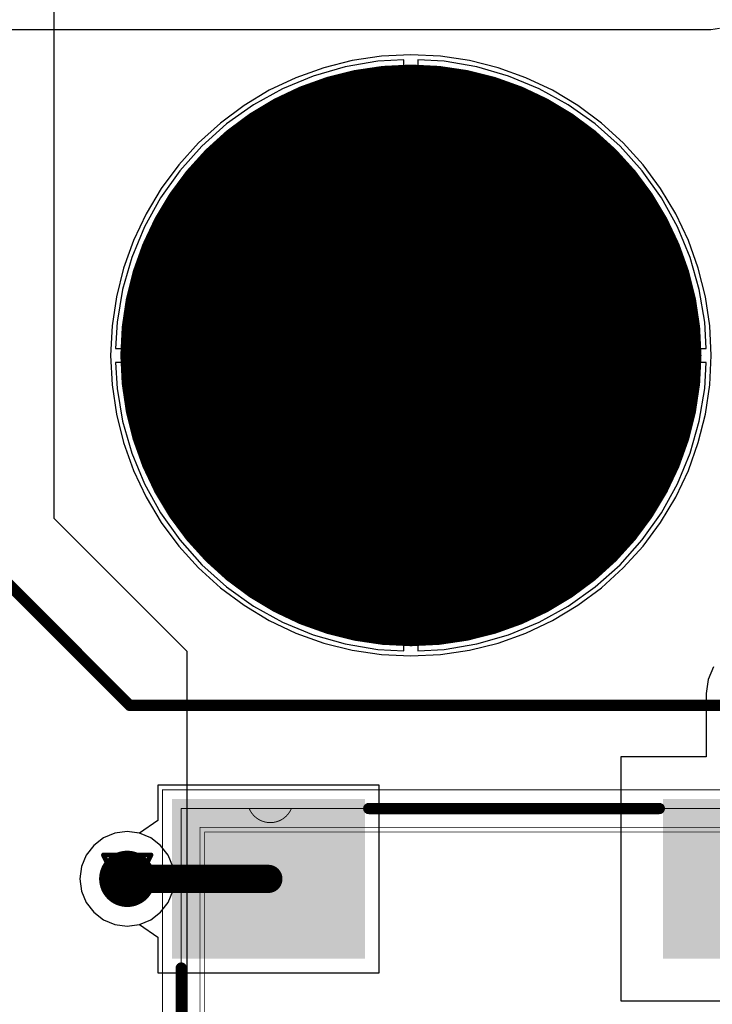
# Model space of a CAD drawing. Header units: millimetres. Extents: x 138 to 555, y 26 to 334.
# Tile 661 of 713: x 358 to 365, y 267 to 278. Entities that reach past the tile are written whole.
import ezdxf

# ---------------------------------------------------------------- set-up
doc = ezdxf.new("R2010")
doc.units = ezdxf.units.MM
for name, color, linetype in [('BottomLayer', 5, 'Continuous'), ('BottomSolder', 6, 'Continuous'), ('DrillDrawing', 1, 'Continuous'), ('Mechanical20', 56, 'Continuous'), ('Mechanical27', 56, 'Continuous'), ('MidLayer1', 16, 'Continuous'), ('MidLayer2', 76, 'Continuous'), ('MidLayer3', 90, 'Continuous'), ('MidLayer4', 156, 'Continuous'), ('MultiLayer', 9, 'Continuous'), ('PadHoleLayer', 156, 'Continuous'), ('TopLayer', 1, 'Continuous'), ('TopOverlay', 2, 'Continuous'), ('TopPaste', 8, 'Continuous'), ('TopSolder', 216, 'Continuous'), ('ViaHoleLayer', 16, 'Continuous')]:
    doc.layers.add(name, color=color, linetype=linetype)

# ---------------------------------------------------------------- blocks, each defined once
blk = doc.blocks.new('CON_SAMTEC_CLM_120_02_L_D_R__________C______503')
at = {"layer": 'BottomLayer', "const_width": 2.99999908}
blk.add_lwpolyline([(-1.50000208, -15.26999994, 1), (1.499997, -15.26999994, 1)], format="xyb", close=True, dxfattribs=at)
at = {"layer": 'BottomSolder', "const_width": 3.09999888}
blk.add_lwpolyline([(-1.55000198, -15.26999994, 1), (1.5499969, -15.26999994, 1)], format="xyb", close=True, dxfattribs=at)
at = {"layer": 'Mechanical27', "const_width": 0.00999998}
for points in [[(-10.00000286, -11.99999886), (-3.00000162, -19.0000001)], [(-3.00000162, -19.0000001), (4.999997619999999, -19.0000001)]]:
    blk.add_lwpolyline(points, dxfattribs=at)
at = {"layer": 'Mechanical27', "const_width": 0.00499872}
blk.add_lwpolyline([(-3.00250098, -19.0000001, 1), (-2.99750226, -19.0000001, 1)], format="xyb", close=True, dxfattribs=at)
blk.add_lwpolyline([(-3.00250098, -19.0000001, 1), (-2.99750226, -19.0000001, 1)], format="xyb", close=True, dxfattribs=at)
at = {"layer": 'MidLayer1', "const_width": 2.99999908}
blk.add_lwpolyline([(-1.50000208, -15.26999994, 1), (1.499997, -15.26999994, 1)], format="xyb", close=True, dxfattribs=at)
at = {"layer": 'MidLayer2', "const_width": 2.99999908}
blk.add_lwpolyline([(-1.50000208, -15.26999994, 1), (1.499997, -15.26999994, 1)], format="xyb", close=True, dxfattribs=at)
at = {"layer": 'MidLayer3', "const_width": 2.99999908}
blk.add_lwpolyline([(-1.50000208, -15.26999994, 1), (1.499997, -15.26999994, 1)], format="xyb", close=True, dxfattribs=at)
at = {"layer": 'MidLayer4', "const_width": 2.99999908}
blk.add_lwpolyline([(-1.50000208, -15.26999994, 1), (1.499997, -15.26999994, 1)], format="xyb", close=True, dxfattribs=at)
at = {"layer": 'MultiLayer', "const_width": 2.99999908}
blk.add_lwpolyline([(-1.50000208, -15.26999994, 1), (1.499997, -15.26999994, 1)], format="xyb", close=True, dxfattribs=at)
at = {"layer": 'PadHoleLayer', "const_width": 1.59999934}
blk.add_lwpolyline([(-0.80000348, -15.26999994, 1), (0.7999984, -15.26999994, 1)], format="xyb", close=True, dxfattribs=at)
at = {"layer": 'TopLayer', "const_width": 2.99999908}
blk.add_lwpolyline([(-1.50000208, -15.26999994, 1), (1.499997, -15.26999994, 1)], format="xyb", close=True, dxfattribs=at)
at = {"layer": 'TopOverlay', "const_width": 0.11999976}
for points in [[(-10.00000286, -11.99999886), (-3.00000162, -19.0000001)], [(-3.00000162, -19.0000001), (4.999997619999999, -19.0000001)]]:
    blk.add_lwpolyline(points, dxfattribs=at)
at = {"layer": 'TopOverlay', "const_width": 0.05999988}
blk.add_lwpolyline([(-3.03000156, -19.0000001, 1), (-2.97000168, -19.0000001, 1)], format="xyb", close=True, dxfattribs=at)
blk.add_lwpolyline([(-3.03000156, -19.0000001, 1), (-2.97000168, -19.0000001, 1)], format="xyb", close=True, dxfattribs=at)
at = {"layer": 'TopSolder', "const_width": 3.09999888}
blk.add_lwpolyline([(-1.55000198, -15.26999994, 1), (1.5499969, -15.26999994, 1)], format="xyb", close=True, dxfattribs=at)
blk = doc.blocks.new('OSC_PLE_SM77H_SERIES_7X5_H1P73_4P_506')
at = {"layer": 'Mechanical20', "const_width": 0.00999998}
for points in [[(-3.75000012, -2.74999958), (-3.75000012, 2.74999958)], [(-3.75000012, 2.74999958), (3.75000012, 2.74999958)], [(3.75000012, -2.74999958), (3.75000012, 2.74999958)], [(-3.75000012, -2.74999958), (3.75000012, -2.74999958)]]:
    blk.add_lwpolyline(points, dxfattribs=at)
at = {"layer": 'Mechanical20', "const_width": 0.00499872}
for points in [[(-3.75249948, 2.74999958, 1), (-3.74750076, 2.74999958, 1)], [(-3.75249948, 2.74999958, 1), (-3.74750076, 2.74999958, 1)], [(3.74750076, 2.74999958, 1), (3.75249948, 2.74999958, 1)], [(3.74750076, 2.74999958, 1), (3.75249948, 2.74999958, 1)], [(-3.75249948, -2.74999958, 1), (-3.74750076, -2.74999958, 1)], [(-3.75249948, -2.74999958, 1), (-3.74750076, -2.74999958, 1)], [(3.74750076, -2.74999958, 1), (3.75249948, -2.74999958, 1)], [(3.74750076, -2.74999958, 1), (3.75249948, -2.74999958, 1)]]:
    blk.add_lwpolyline(points, format="xyb", close=True, dxfattribs=at)
at = {"layer": 'Mechanical27', "const_width": 0.00999998}
for points in [[(-3.55000052, 2.54999998), (3.55000052, 2.54999998)], [(-3.55000052, -2.54999998), (-3.55000052, 2.54999998)], [(3.55000052, -2.54999998), (3.55000052, 2.54999998)], [(-3.35000092, -2.35000038), (-3.35000092, 2.35000038)], [(-3.35000092, 2.35000038), (3.35000092, 2.35000038)], [(3.35000092, -2.35000038), (3.35000092, 2.35000038)], [(-3.30000102, -2.30000048), (-3.30000102, 2.30000048)], [(-3.30000102, 2.30000048), (3.30000102, 2.30000048)], [(3.30000102, -2.30000048), (3.30000102, 2.30000048)], [(-3.30000102, -2.30000048), (3.30000102, -2.30000048)], [(-3.35000092, -2.35000038), (3.35000092, -2.35000038)], [(-3.55000052, -2.54999998), (3.55000052, -2.54999998)]]:
    blk.add_lwpolyline(points, dxfattribs=at)
at = {"layer": 'Mechanical27'}
for points, const_width in [([(-3.55249988, 2.54999998, 1), (-3.54750116, 2.54999998, 1)], 0.00499872), ([(-3.55249988, 2.54999998, 1), (-3.54750116, 2.54999998, 1)], 0.00499872), ([(-2.82753308, 2.55007872, 1), (-2.82253436, 2.55007872, 1)], 0.00499872), ([(-2.3774654, 2.55007872, 1), (-2.37246668, 2.55007872, 1)], 0.00499872), ([(2.37246668, 2.55007872, 1), (2.3774654, 2.55007872, 1)], 0.00499872), ([(2.82253436, 2.55007872, 1), (2.82753308, 2.55007872, 1)], 0.00499872), ([(3.54750116, 2.54999998, 1), (3.55249988, 2.54999998, 1)], 0.00499872), ([(3.54750116, 2.54999998, 1), (3.55249988, 2.54999998, 1)], 0.00499872), ([(-3.35250028, 2.35000038, 1), (-3.34750156, 2.35000038, 1)], 0.00499872), ([(-3.35250028, 2.35000038, 1), (-3.34750156, 2.35000038, 1)], 0.00499872), ([(3.34750156, 2.35000038, 1), (3.35250028, 2.35000038, 1)], 0.00499872), ([(3.34750156, 2.35000038, 1), (3.35250028, 2.35000038, 1)], 0.00499872), ([(-3.30250038, 2.30000048, 1), (-3.29750166, 2.30000048, 1)], 0.00499872), ([(-3.30250038, 2.30000048, 1), (-3.29750166, 2.30000048, 1)], 0.00499872), ([(3.29750166, 2.30000048, 1), (3.30250038, 2.30000048, 1)], 0.00499872), ([(3.29750166, 2.30000048, 1), (3.30250038, 2.30000048, 1)], 0.00499872), ([(-2.30000048, -1.74999904, 1), (-3.19999868, -1.74999904, 1)], 0.00999998), ([(-3.20249804, -1.74999904, 1), (-3.19749932, -1.74999904, 1)], 0.00499872), ([(-2.30249984, -1.74999904, 1), (-2.29750112, -1.74999904, 1)], 0.00499872), ([(-3.30250038, -2.30000048, 1), (-3.29750166, -2.30000048, 1)], 0.00499872), ([(-3.30250038, -2.30000048, 1), (-3.29750166, -2.30000048, 1)], 0.00499872), ([(3.29750166, -2.30000048, 1), (3.30250038, -2.30000048, 1)], 0.00499872), ([(3.29750166, -2.30000048, 1), (3.30250038, -2.30000048, 1)], 0.00499872), ([(-3.35250028, -2.35000038, 1), (-3.34750156, -2.35000038, 1)], 0.00499872), ([(-3.35250028, -2.35000038, 1), (-3.34750156, -2.35000038, 1)], 0.00499872), ([(3.34750156, -2.35000038, 1), (3.35250028, -2.35000038, 1)], 0.00499872), ([(3.34750156, -2.35000038, 1), (3.35250028, -2.35000038, 1)], 0.00499872), ([(-3.55249988, -2.54999998, 1), (-3.54750116, -2.54999998, 1)], 0.00499872), ([(-3.55249988, -2.54999998, 1), (-3.54750116, -2.54999998, 1)], 0.00499872), ([(-2.82753308, -2.55007618, 1), (-2.82253436, -2.55007618, 1)], 0.00499872), ([(-2.3774654, -2.55007618, 1), (-2.37246668, -2.55007618, 1)], 0.00499872), ([(2.37246668, -2.55007618, 1), (2.3774654, -2.55007618, 1)], 0.00499872), ([(2.82253436, -2.55007618, 1), (2.82753308, -2.55007618, 1)], 0.00499872), ([(3.54750116, -2.54999998, 1), (3.55249988, -2.54999998, 1)], 0.00499872), ([(3.54750116, -2.54999998, 1), (3.55249988, -2.54999998, 1)], 0.00499872)]:
    blk.add_lwpolyline(points, format="xyb", close=True, dxfattribs=dict(at, const_width=const_width))
at = {"layer": 'Mechanical27', "const_width": 0.00999998}
for points in [[(-2.37496604, 2.55007872, -0.6669170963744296), (-2.82503372, 2.55007872)], [(2.82503372, 2.55007872, -0.6669170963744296), (2.37496604, 2.55007872)], [(-2.82503372, -2.55007618, -0.6669170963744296), (-2.37496604, -2.55007618)], [(2.37496604, -2.55007618, -0.6669170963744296), (2.82503372, -2.55007618)]]:
    blk.add_lwpolyline(points, format="xyb", dxfattribs=at)
at = {"layer": 'TopLayer'}
for points in [[(-3.60000042, 1.00000054), (-1.63999926, 1.00000054), (-3.60000042, 2.59999734), (-1.63999926, 2.59999734)], [(1.63999926, 1.00000054), (3.60000042, 1.00000054), (1.63999926, 2.59999734), (3.60000042, 2.59999734)], [(-3.60000042, -2.59999734), (-1.63999926, -2.59999734), (-3.60000042, -1.00000054), (-1.63999926, -1.00000054)], [(1.63999926, -2.59999734), (3.60000042, -2.59999734), (1.63999926, -1.00000054), (3.60000042, -1.00000054)]]:
    blk.add_solid(points, dxfattribs=at)
at = {"layer": 'TopOverlay', "const_width": 0.11999976}
for points in [[(-1.54999944, 2.54999998), (1.54999944, 2.54999998)], [(-3.55000052, -0.85000084), (-3.55000052, 0.85000084)], [(3.55000052, -0.85000084), (3.55000052, 0.85000084)], [(-3.55000052, -0.80000094), (-1.44999964, -0.80000094)], [(-1.44999964, -2.54999998), (-1.44999964, -0.80000094)], [(-1.54999944, -2.54999998), (1.54999944, -2.54999998)]]:
    blk.add_lwpolyline(points, dxfattribs=at)
at = {"layer": 'TopOverlay', "const_width": 0.05999988}
for points in [[(-1.57999938, 2.54999998, 1), (-1.5199995, 2.54999998, 1)], [(1.5199995, 2.54999998, 1), (1.57999938, 2.54999998, 1)], [(-3.58000046, 0.85000084, 1), (-3.52000058, 0.85000084, 1)], [(3.52000058, 0.85000084, 1), (3.58000046, 0.85000084, 1)], [(-3.58000046, -0.80000094, 1), (-3.52000058, -0.80000094, 1)], [(-3.58000046, -0.85000084, 1), (-3.52000058, -0.85000084, 1)], [(-1.47999958, -0.80000094, 1), (-1.4199997, -0.80000094, 1)], [(-1.47999958, -0.80000094, 1), (-1.4199997, -0.80000094, 1)], [(3.52000058, -0.85000084, 1), (3.58000046, -0.85000084, 1)], [(-1.57999938, -2.54999998, 1), (-1.5199995, -2.54999998, 1)], [(-1.47999958, -2.54999998, 1), (-1.4199997, -2.54999998, 1)], [(1.5199995, -2.54999998, 1), (1.57999938, -2.54999998, 1)]]:
    blk.add_lwpolyline(points, format="xyb", close=True, dxfattribs=at)
at = {"layer": 'TopPaste'}
for points in [[(-3.60000042, 1.00000054), (-1.63999926, 1.00000054), (-3.60000042, 2.59999734), (-1.63999926, 2.59999734)], [(1.63999926, 1.00000054), (3.60000042, 1.00000054), (1.63999926, 2.59999734), (3.60000042, 2.59999734)], [(-3.60000042, -2.59999734), (-1.63999926, -2.59999734), (-3.60000042, -1.00000054), (-1.63999926, -1.00000054)], [(1.63999926, -2.59999734), (3.60000042, -2.59999734), (1.63999926, -1.00000054), (3.60000042, -1.00000054)]]:
    blk.add_solid(points, dxfattribs=at)
at = {"layer": 'TopSolder'}
for points in [[(-3.65000032, 0.95000064), (-1.58999936, 0.95000064), (-3.65000032, 2.64999724), (-1.58999936, 2.64999724)], [(1.58999936, 0.95000064), (3.65000032, 0.95000064), (1.58999936, 2.64999724), (3.65000032, 2.64999724)], [(-3.65000032, -2.64999724), (-1.58999936, -2.64999724), (-3.65000032, -0.95000064), (-1.58999936, -0.95000064)], [(1.58999936, -2.64999724), (3.65000032, -2.64999724), (1.58999936, -0.95000064), (3.65000032, -0.95000064)]]:
    blk.add_solid(points, dxfattribs=at)

msp = doc.modelspace()

# ---------------------------------------------------------------- linework, layer by layer
at = {"layer": 'BottomLayer'}
for p, q in [((361.7454538, 277.38813966), (361.4672095, 277.37251358)), ((361.7454538, 274.31238762), (361.7454538, 277.38813966)), ((362.17369526, 277.37251358), (361.89545096, 277.38813966)), ((361.89545096, 277.38813966), (361.89545096, 274.31238762)), ((361.11840654, 277.3132503), (360.77843516, 277.21530536)), ((361.4672095, 277.37251358), (361.11840654, 277.3132503)), ((362.52249822, 277.3132503), (362.17369526, 277.37251358)), ((362.8624696, 277.21530536), (362.52249822, 277.3132503)), ((360.77843516, 277.21530536), (360.4515651, 277.07991066)), ((363.18933966, 277.07991066), (362.8624696, 277.21530536)), ((360.4515651, 277.07991066), (360.14191116, 276.90877054)), ((363.4989936, 276.90877054), (363.18933966, 277.07991066)), ((360.14191116, 276.90877054), (359.85336462, 276.70403638)), ((363.78754014, 276.70403638), (363.4989936, 276.90877054)), ((359.85336462, 276.70403638), (359.58955768, 276.46828374)), ((364.05134708, 276.46828374), (363.78754014, 276.70403638)), ((359.58955768, 276.46828374), (359.35380504, 276.2044768)), ((364.28709972, 276.2044768), (364.05134708, 276.46828374)), ((359.35380504, 276.2044768), (359.14907088, 275.91593026)), ((364.49183388, 275.91593026), (364.28709972, 276.2044768)), ((359.14907088, 275.91593026), (358.97793076, 275.60627632)), ((364.662974, 275.60627632), (364.49183388, 275.91593026)), ((358.97793076, 275.60627632), (358.84253606, 275.27940626)), ((364.7983687, 275.27940626), (364.662974, 275.60627632)), ((358.84253606, 275.27940626), (358.74459112, 274.93943488)), ((364.89631364, 274.93943488), (364.7983687, 275.27940626)), ((358.74459112, 274.93943488), (358.68532784, 274.59063192)), ((364.95557692, 274.59063192), (364.89631364, 274.93943488)), ((358.68532784, 274.59063192), (358.66970176, 274.31238762)), ((364.971203, 274.31238762), (364.95557692, 274.59063192)), ((358.66970176, 274.31238762), (361.7454538, 274.31238762)), ((361.89545096, 274.31238762), (364.971203, 274.31238762)), ((361.7454538, 274.16239046), (358.66970176, 274.16239046)), ((358.66970176, 274.16239046), (358.68532784, 273.88414616)), ((361.7454538, 271.08663842), (361.7454538, 274.16239046)), ((364.971203, 274.16239046), (361.89545096, 274.16239046)), ((361.89545096, 274.16239046), (361.89545096, 271.08663842)), ((364.95557692, 273.88414616), (364.971203, 274.16239046)), ((358.68532784, 273.88414616), (358.74459112, 273.5353432)), ((364.89631364, 273.5353432), (364.95557692, 273.88414616)), ((358.74459112, 273.5353432), (358.84253606, 273.19537182)), ((364.7983687, 273.19537182), (364.89631364, 273.5353432)), ((358.84253606, 273.19537182), (358.97793076, 272.86850176)), ((364.662974, 272.86850176), (364.7983687, 273.19537182)), ((358.97793076, 272.86850176), (359.14907088, 272.55884782)), ((364.49183388, 272.55884782), (364.662974, 272.86850176)), ((359.14907088, 272.55884782), (359.35380504, 272.27030128)), ((364.28709972, 272.27030128), (364.49183388, 272.55884782)), ((359.35380504, 272.27030128), (359.58955768, 272.00649434)), ((364.05134708, 272.00649434), (364.28709972, 272.27030128)), ((359.58955768, 272.00649434), (359.85336462, 271.7707417)), ((363.78754014, 271.7707417), (364.05134708, 272.00649434)), ((359.85336462, 271.7707417), (360.14191116, 271.56600754)), ((363.4989936, 271.56600754), (363.78754014, 271.7707417)), ((360.14191116, 271.56600754), (360.4515651, 271.39486742)), ((363.18933966, 271.39486742), (363.4989936, 271.56600754)), ((360.4515651, 271.39486742), (360.77843516, 271.25947272)), ((362.8624696, 271.25947272), (363.18933966, 271.39486742)), ((360.77843516, 271.25947272), (361.11840654, 271.16152778)), ((362.52249822, 271.16152778), (362.8624696, 271.25947272)), ((361.11840654, 271.16152778), (361.4672095, 271.1022645)), ((361.4672095, 271.1022645), (361.7454538, 271.08663842)), ((361.89545096, 271.08663842), (362.17369526, 271.1022645)), ((362.17369526, 271.1022645), (362.52249822, 271.16152778)), ((358.54213788, 269.09471962), (358.43769054, 269.014575)), ((358.66376832, 269.14510306), (358.54213788, 269.09471962)), ((358.79429384, 269.16228616), (358.66376832, 269.14510306)), ((358.92481936, 269.14510306), (358.79429384, 269.16228616)), ((359.0464498, 269.09471962), (358.92481936, 269.14510306)), ((359.15089714, 269.014575), (359.0464498, 269.09471962)), ((358.43769054, 269.014575), (358.35754592, 268.9101302)), ((359.23104176, 268.9101302), (359.15089714, 269.014575)), ((358.35754592, 268.9101302), (358.30716248, 268.78849722)), ((359.2814252, 268.78849722), (359.23104176, 268.9101302)), ((358.30716248, 268.78849722), (358.28997938, 268.6579717)), ((359.2986083, 268.6579717), (359.2814252, 268.78849722)), ((358.28997938, 268.6579717), (358.30716248, 268.52744618)), ((359.2814252, 268.52744618), (359.2986083, 268.6579717)), ((358.30716248, 268.52744618), (358.35754592, 268.4058132)), ((359.23104176, 268.4058132), (359.2814252, 268.52744618)), ((358.35754592, 268.4058132), (358.43769054, 268.3013684)), ((359.15089714, 268.3013684), (359.23104176, 268.4058132)), ((358.43769054, 268.3013684), (358.54213788, 268.22122378)), ((359.0464498, 268.22122378), (359.15089714, 268.3013684)), ((358.54213788, 268.22122378), (358.66376832, 268.17084034)), ((358.66376832, 268.17084034), (358.79429384, 268.15365724)), ((358.79429384, 268.15365724), (358.92481936, 268.17084034)), ((358.92481936, 268.17084034), (359.0464498, 268.22122378))]:
    msp.add_line(p, q, dxfattribs=at)
at = {"layer": 'BottomLayer', "const_width": 0.2999994}
msp.add_lwpolyline([(358.64429414, 268.6579717, 1), (358.94429354, 268.6579717, 1)], format="xyb", close=True, dxfattribs=at)
at = {"layer": 'DrillDrawing', "const_width": 0.0508}
for points in [[(361.56645238, 274.36438904), (361.56645238, 274.49138904)], [(361.56645238, 274.49138904), (361.69345238, 274.49138904)], [(361.69345238, 274.49138904), (361.82045238, 274.36438904)], [(361.82045238, 274.36438904), (361.94745238, 274.49138904)], [(361.94745238, 274.49138904), (362.07445238, 274.49138904)], [(362.07445238, 274.36438904), (362.07445238, 274.49138904)], [(361.56645238, 274.36438904), (361.69345238, 274.23738904)], [(361.94745238, 274.23738904), (362.07445238, 274.36438904)], [(361.56645238, 274.11038904), (361.69345238, 274.23738904)], [(361.94745238, 274.23738904), (362.07445238, 274.11038904)], [(361.56645238, 273.98338904), (361.56645238, 274.11038904)], [(361.69345238, 273.98338904), (361.82045238, 274.11038904)], [(361.82045238, 274.11038904), (361.94745238, 273.98338904)], [(362.07445238, 273.98338904), (362.07445238, 274.11038904)], [(361.56645238, 273.98338904), (361.69345238, 273.98338904)], [(361.94745238, 273.98338904), (362.07445238, 273.98338904)], [(358.54029384, 268.9119717), (359.04829384, 268.9119717)], [(358.54029384, 268.9119717), (358.79429384, 268.4039717)], [(358.79429384, 268.4039717), (359.04829384, 268.9119717)], [(358.64189384, 268.8103717), (358.94669384, 268.8103717)], [(358.64189384, 268.8103717), (358.79429384, 268.5055717)], [(358.79429384, 268.5055717), (358.94669384, 268.8103717)]]:
    msp.add_lwpolyline(points, dxfattribs=at)
at = {"layer": 'DrillDrawing', "const_width": 0.0254}
for points in [[(361.55375238, 274.49138904, 1), (361.57915238, 274.49138904, 1)], [(361.55375238, 274.49138904, 1), (361.57915238, 274.49138904, 1)], [(361.68075238, 274.49138904, 1), (361.70615238, 274.49138904, 1)], [(361.68075238, 274.49138904, 1), (361.70615238, 274.49138904, 1)], [(361.93475238, 274.49138904, 1), (361.96015238, 274.49138904, 1)], [(361.93475238, 274.49138904, 1), (361.96015238, 274.49138904, 1)], [(362.06175238, 274.49138904, 1), (362.08715238, 274.49138904, 1)], [(362.06175238, 274.49138904, 1), (362.08715238, 274.49138904, 1)], [(361.55375238, 274.36438904, 1), (361.57915238, 274.36438904, 1)], [(361.55375238, 274.36438904, 1), (361.57915238, 274.36438904, 1)], [(361.80775238, 274.36438904, 1), (361.83315238, 274.36438904, 1)], [(361.80775238, 274.36438904, 1), (361.83315238, 274.36438904, 1)], [(362.06175238, 274.36438904, 1), (362.08715238, 274.36438904, 1)], [(362.06175238, 274.36438904, 1), (362.08715238, 274.36438904, 1)], [(361.68075238, 274.23738904, 1), (361.70615238, 274.23738904, 1)], [(361.68075238, 274.23738904, 1), (361.70615238, 274.23738904, 1)], [(361.93475238, 274.23738904, 1), (361.96015238, 274.23738904, 1)], [(361.93475238, 274.23738904, 1), (361.96015238, 274.23738904, 1)], [(361.55375238, 274.11038904, 1), (361.57915238, 274.11038904, 1)], [(361.55375238, 274.11038904, 1), (361.57915238, 274.11038904, 1)], [(361.80775238, 274.11038904, 1), (361.83315238, 274.11038904, 1)], [(361.80775238, 274.11038904, 1), (361.83315238, 274.11038904, 1)], [(362.06175238, 274.11038904, 1), (362.08715238, 274.11038904, 1)], [(362.06175238, 274.11038904, 1), (362.08715238, 274.11038904, 1)], [(361.55375238, 273.98338904, 1), (361.57915238, 273.98338904, 1)], [(361.55375238, 273.98338904, 1), (361.57915238, 273.98338904, 1)], [(361.68075238, 273.98338904, 1), (361.70615238, 273.98338904, 1)], [(361.68075238, 273.98338904, 1), (361.70615238, 273.98338904, 1)], [(361.93475238, 273.98338904, 1), (361.96015238, 273.98338904, 1)], [(361.93475238, 273.98338904, 1), (361.96015238, 273.98338904, 1)], [(362.06175238, 273.98338904, 1), (362.08715238, 273.98338904, 1)], [(362.06175238, 273.98338904, 1), (362.08715238, 273.98338904, 1)], [(358.52759384, 268.9119717, 1), (358.55299384, 268.9119717, 1)], [(358.52759384, 268.9119717, 1), (358.55299384, 268.9119717, 1)], [(359.03559384, 268.9119717, 1), (359.06099384, 268.9119717, 1)], [(359.03559384, 268.9119717, 1), (359.06099384, 268.9119717, 1)], [(358.62919384, 268.8103717, 1), (358.65459384, 268.8103717, 1)], [(358.62919384, 268.8103717, 1), (358.65459384, 268.8103717, 1)], [(358.93399384, 268.8103717, 1), (358.95939384, 268.8103717, 1)], [(358.93399384, 268.8103717, 1), (358.95939384, 268.8103717, 1)], [(358.78159384, 268.5055717, 1), (358.80699384, 268.5055717, 1)], [(358.78159384, 268.5055717, 1), (358.80699384, 268.5055717, 1)], [(358.78159384, 268.4039717, 1), (358.80699384, 268.4039717, 1)], [(358.78159384, 268.4039717, 1), (358.80699384, 268.4039717, 1)]]:
    msp.add_lwpolyline(points, format="xyb", close=True, dxfattribs=at)
at = {"layer": 'MidLayer1'}
for p, q in [((358.01280442, 278.56684952), (358.01282728, 272.50243188)), ((358.01282728, 272.50243188), (359.42895094, 271.08629806)), ((359.42895094, 271.08629806), (359.42895348, 266.4201682))]:
    msp.add_line(p, q, dxfattribs=at)
at = {"layer": 'MidLayer1', "const_width": 0.2999994}
msp.add_lwpolyline([(358.64429414, 268.6579717, 1), (358.94429354, 268.6579717, 1)], format="xyb", close=True, dxfattribs=at)
at = {"layer": 'MidLayer2'}
for p, q in [((361.7454538, 277.38813966), (361.4672095, 277.37251358)), ((361.7454538, 274.31238762), (361.7454538, 277.38813966)), ((362.17369526, 277.37251358), (361.89545096, 277.38813966)), ((361.89545096, 277.38813966), (361.89545096, 274.31238762)), ((361.11840654, 277.3132503), (360.77843516, 277.21530536)), ((361.4672095, 277.37251358), (361.11840654, 277.3132503)), ((362.52249822, 277.3132503), (362.17369526, 277.37251358)), ((362.8624696, 277.21530536), (362.52249822, 277.3132503)), ((360.77843516, 277.21530536), (360.4515651, 277.07991066)), ((363.18933966, 277.07991066), (362.8624696, 277.21530536)), ((360.4515651, 277.07991066), (360.14191116, 276.90877054)), ((363.4989936, 276.90877054), (363.18933966, 277.07991066)), ((360.14191116, 276.90877054), (359.85336462, 276.70403638)), ((363.78754014, 276.70403638), (363.4989936, 276.90877054)), ((359.85336462, 276.70403638), (359.58955768, 276.46828374)), ((364.05134708, 276.46828374), (363.78754014, 276.70403638)), ((359.58955768, 276.46828374), (359.35380504, 276.2044768)), ((364.28709972, 276.2044768), (364.05134708, 276.46828374)), ((359.35380504, 276.2044768), (359.14907088, 275.91593026)), ((364.49183388, 275.91593026), (364.28709972, 276.2044768)), ((359.14907088, 275.91593026), (358.97793076, 275.60627632)), ((364.662974, 275.60627632), (364.49183388, 275.91593026)), ((358.97793076, 275.60627632), (358.84253606, 275.27940626)), ((364.7983687, 275.27940626), (364.662974, 275.60627632)), ((358.84253606, 275.27940626), (358.74459112, 274.93943488)), ((364.89631364, 274.93943488), (364.7983687, 275.27940626)), ((358.74459112, 274.93943488), (358.68532784, 274.59063192)), ((364.95557692, 274.59063192), (364.89631364, 274.93943488)), ((358.68532784, 274.59063192), (358.66970176, 274.31238762)), ((364.971203, 274.31238762), (364.95557692, 274.59063192)), ((358.66970176, 274.31238762), (361.7454538, 274.31238762)), ((361.89545096, 274.31238762), (364.971203, 274.31238762)), ((361.7454538, 274.16239046), (358.66970176, 274.16239046)), ((358.66970176, 274.16239046), (358.68532784, 273.88414616)), ((361.7454538, 271.08663842), (361.7454538, 274.16239046)), ((364.971203, 274.16239046), (361.89545096, 274.16239046)), ((361.89545096, 274.16239046), (361.89545096, 271.08663842)), ((364.95557692, 273.88414616), (364.971203, 274.16239046)), ((358.68532784, 273.88414616), (358.74459112, 273.5353432)), ((364.89631364, 273.5353432), (364.95557692, 273.88414616)), ((358.74459112, 273.5353432), (358.84253606, 273.19537182)), ((364.7983687, 273.19537182), (364.89631364, 273.5353432)), ((358.84253606, 273.19537182), (358.97793076, 272.86850176)), ((364.662974, 272.86850176), (364.7983687, 273.19537182)), ((358.97793076, 272.86850176), (359.14907088, 272.55884782)), ((364.49183388, 272.55884782), (364.662974, 272.86850176)), ((359.14907088, 272.55884782), (359.35380504, 272.27030128)), ((364.28709972, 272.27030128), (364.49183388, 272.55884782)), ((359.35380504, 272.27030128), (359.58955768, 272.00649434)), ((364.05134708, 272.00649434), (364.28709972, 272.27030128)), ((359.58955768, 272.00649434), (359.85336462, 271.7707417)), ((363.78754014, 271.7707417), (364.05134708, 272.00649434)), ((359.85336462, 271.7707417), (360.14191116, 271.56600754)), ((363.4989936, 271.56600754), (363.78754014, 271.7707417)), ((360.14191116, 271.56600754), (360.4515651, 271.39486742)), ((363.18933966, 271.39486742), (363.4989936, 271.56600754)), ((360.4515651, 271.39486742), (360.77843516, 271.25947272)), ((362.8624696, 271.25947272), (363.18933966, 271.39486742)), ((360.77843516, 271.25947272), (361.11840654, 271.16152778)), ((362.52249822, 271.16152778), (362.8624696, 271.25947272)), ((361.11840654, 271.16152778), (361.4672095, 271.1022645)), ((361.4672095, 271.1022645), (361.7454538, 271.08663842)), ((361.89545096, 271.08663842), (362.17369526, 271.1022645)), ((362.17369526, 271.1022645), (362.52249822, 271.16152778)), ((358.54213788, 269.09471962), (358.43769054, 269.014575)), ((358.66376832, 269.14510306), (358.54213788, 269.09471962)), ((358.79429384, 269.16228616), (358.66376832, 269.14510306)), ((358.92481936, 269.14510306), (358.79429384, 269.16228616)), ((359.0464498, 269.09471962), (358.92481936, 269.14510306)), ((359.15089714, 269.014575), (359.0464498, 269.09471962)), ((358.43769054, 269.014575), (358.35754592, 268.9101302)), ((359.23104176, 268.9101302), (359.15089714, 269.014575)), ((358.35754592, 268.9101302), (358.30716248, 268.78849722)), ((359.2814252, 268.78849722), (359.23104176, 268.9101302)), ((358.30716248, 268.78849722), (358.28997938, 268.6579717)), ((359.2986083, 268.6579717), (359.2814252, 268.78849722)), ((358.28997938, 268.6579717), (358.30716248, 268.52744618)), ((359.2814252, 268.52744618), (359.2986083, 268.6579717)), ((358.30716248, 268.52744618), (358.35754592, 268.4058132)), ((359.23104176, 268.4058132), (359.2814252, 268.52744618)), ((358.35754592, 268.4058132), (358.43769054, 268.3013684)), ((359.15089714, 268.3013684), (359.23104176, 268.4058132)), ((358.43769054, 268.3013684), (358.54213788, 268.22122378)), ((359.0464498, 268.22122378), (359.15089714, 268.3013684)), ((358.54213788, 268.22122378), (358.66376832, 268.17084034)), ((358.66376832, 268.17084034), (358.79429384, 268.15365724)), ((358.79429384, 268.15365724), (358.92481936, 268.17084034)), ((358.92481936, 268.17084034), (359.0464498, 268.22122378))]:
    msp.add_line(p, q, dxfattribs=at)
at = {"layer": 'MidLayer2', "const_width": 0.2999994}
msp.add_lwpolyline([(358.64429414, 268.6579717, 1), (358.94429354, 268.6579717, 1)], format="xyb", close=True, dxfattribs=at)
at = {"layer": 'MidLayer3'}
for p, q in [((361.7454538, 277.38813966), (361.4672095, 277.37251358)), ((361.7454538, 274.31238762), (361.7454538, 277.38813966)), ((362.17369526, 277.37251358), (361.89545096, 277.38813966)), ((361.89545096, 277.38813966), (361.89545096, 274.31238762)), ((361.11840654, 277.3132503), (360.77843516, 277.21530536)), ((361.4672095, 277.37251358), (361.11840654, 277.3132503)), ((362.52249822, 277.3132503), (362.17369526, 277.37251358)), ((362.8624696, 277.21530536), (362.52249822, 277.3132503)), ((360.77843516, 277.21530536), (360.4515651, 277.07991066)), ((363.18933966, 277.07991066), (362.8624696, 277.21530536)), ((360.4515651, 277.07991066), (360.14191116, 276.90877054)), ((363.4989936, 276.90877054), (363.18933966, 277.07991066)), ((360.14191116, 276.90877054), (359.85336462, 276.70403638)), ((363.78754014, 276.70403638), (363.4989936, 276.90877054)), ((359.85336462, 276.70403638), (359.58955768, 276.46828374)), ((364.05134708, 276.46828374), (363.78754014, 276.70403638)), ((359.58955768, 276.46828374), (359.35380504, 276.2044768)), ((364.28709972, 276.2044768), (364.05134708, 276.46828374)), ((359.35380504, 276.2044768), (359.14907088, 275.91593026)), ((364.49183388, 275.91593026), (364.28709972, 276.2044768)), ((359.14907088, 275.91593026), (358.97793076, 275.60627632)), ((364.662974, 275.60627632), (364.49183388, 275.91593026)), ((358.97793076, 275.60627632), (358.84253606, 275.27940626)), ((364.7983687, 275.27940626), (364.662974, 275.60627632)), ((358.84253606, 275.27940626), (358.74459112, 274.93943488)), ((364.89631364, 274.93943488), (364.7983687, 275.27940626)), ((358.74459112, 274.93943488), (358.68532784, 274.59063192)), ((364.95557692, 274.59063192), (364.89631364, 274.93943488)), ((358.68532784, 274.59063192), (358.66970176, 274.31238762)), ((364.971203, 274.31238762), (364.95557692, 274.59063192)), ((358.66970176, 274.31238762), (361.7454538, 274.31238762)), ((361.89545096, 274.31238762), (364.971203, 274.31238762)), ((361.7454538, 274.16239046), (358.66970176, 274.16239046)), ((358.66970176, 274.16239046), (358.68532784, 273.88414616)), ((361.7454538, 271.08663842), (361.7454538, 274.16239046)), ((364.971203, 274.16239046), (361.89545096, 274.16239046)), ((361.89545096, 274.16239046), (361.89545096, 271.08663842)), ((364.95557692, 273.88414616), (364.971203, 274.16239046)), ((358.68532784, 273.88414616), (358.74459112, 273.5353432)), ((364.89631364, 273.5353432), (364.95557692, 273.88414616)), ((358.74459112, 273.5353432), (358.84253606, 273.19537182)), ((364.7983687, 273.19537182), (364.89631364, 273.5353432)), ((358.84253606, 273.19537182), (358.97793076, 272.86850176)), ((364.662974, 272.86850176), (364.7983687, 273.19537182)), ((358.97793076, 272.86850176), (359.14907088, 272.55884782)), ((364.49183388, 272.55884782), (364.662974, 272.86850176)), ((359.14907088, 272.55884782), (359.35380504, 272.27030128)), ((364.28709972, 272.27030128), (364.49183388, 272.55884782)), ((359.35380504, 272.27030128), (359.58955768, 272.00649434)), ((364.05134708, 272.00649434), (364.28709972, 272.27030128)), ((359.58955768, 272.00649434), (359.85336462, 271.7707417)), ((363.78754014, 271.7707417), (364.05134708, 272.00649434)), ((359.85336462, 271.7707417), (360.14191116, 271.56600754)), ((363.4989936, 271.56600754), (363.78754014, 271.7707417)), ((360.14191116, 271.56600754), (360.4515651, 271.39486742)), ((363.18933966, 271.39486742), (363.4989936, 271.56600754)), ((360.4515651, 271.39486742), (360.77843516, 271.25947272)), ((362.8624696, 271.25947272), (363.18933966, 271.39486742)), ((360.77843516, 271.25947272), (361.11840654, 271.16152778)), ((362.52249822, 271.16152778), (362.8624696, 271.25947272)), ((361.11840654, 271.16152778), (361.4672095, 271.1022645)), ((361.4672095, 271.1022645), (361.7454538, 271.08663842)), ((361.89545096, 271.08663842), (362.17369526, 271.1022645)), ((362.17369526, 271.1022645), (362.52249822, 271.16152778)), ((358.54213788, 269.09471962), (358.43769054, 269.014575)), ((358.66376832, 269.14510306), (358.54213788, 269.09471962)), ((358.79429384, 269.16228616), (358.66376832, 269.14510306)), ((358.92481936, 269.14510306), (358.79429384, 269.16228616)), ((359.0464498, 269.09471962), (358.92481936, 269.14510306)), ((359.15089714, 269.014575), (359.0464498, 269.09471962)), ((358.43769054, 269.014575), (358.35754592, 268.9101302)), ((359.23104176, 268.9101302), (359.15089714, 269.014575)), ((358.35754592, 268.9101302), (358.30716248, 268.78849722)), ((359.2814252, 268.78849722), (359.23104176, 268.9101302)), ((358.30716248, 268.78849722), (358.28997938, 268.6579717)), ((359.2986083, 268.6579717), (359.2814252, 268.78849722)), ((358.28997938, 268.6579717), (358.30716248, 268.52744618)), ((359.2814252, 268.52744618), (359.2986083, 268.6579717)), ((358.30716248, 268.52744618), (358.35754592, 268.4058132)), ((359.23104176, 268.4058132), (359.2814252, 268.52744618)), ((358.35754592, 268.4058132), (358.43769054, 268.3013684)), ((359.15089714, 268.3013684), (359.23104176, 268.4058132)), ((358.43769054, 268.3013684), (358.54213788, 268.22122378)), ((359.0464498, 268.22122378), (359.15089714, 268.3013684)), ((358.54213788, 268.22122378), (358.66376832, 268.17084034)), ((358.66376832, 268.17084034), (358.79429384, 268.15365724)), ((358.79429384, 268.15365724), (358.92481936, 268.17084034)), ((358.92481936, 268.17084034), (359.0464498, 268.22122378))]:
    msp.add_line(p, q, dxfattribs=at)
at = {"layer": 'MidLayer3', "const_width": 0.2999994}
msp.add_lwpolyline([(358.64429414, 268.6579717, 1), (358.94429354, 268.6579717, 1)], format="xyb", close=True, dxfattribs=at)
at = {"layer": 'MidLayer4'}
for p, q in [((361.19541172, 277.379684), (360.89042122, 277.30328842)), ((361.50641948, 277.42581802), (361.19541172, 277.379684)), ((361.82045238, 277.44124598), (361.50641948, 277.42581802)), ((362.13448528, 277.42581802), (361.82045238, 277.44124598)), ((362.44549304, 277.379684), (362.13448528, 277.42581802)), ((362.75048354, 277.30328842), (362.44549304, 277.379684)), ((360.89042122, 277.30328842), (360.5943893, 277.19736788)), ((363.04651546, 277.19736788), (362.75048354, 277.30328842)), ((360.5943893, 277.19736788), (360.31016584, 277.06293838)), ((363.33073892, 277.06293838), (363.04651546, 277.19736788)), ((360.31016584, 277.06293838), (360.04048388, 276.90129786)), ((363.60042088, 276.90129786), (363.33073892, 277.06293838)), ((360.04048388, 276.90129786), (359.78794692, 276.71400334)), ((363.85295784, 276.71400334), (363.60042088, 276.90129786)), ((359.78794692, 276.71400334), (359.5549832, 276.50285822)), ((364.08592156, 276.50285822), (363.85295784, 276.71400334)), ((359.5549832, 276.50285822), (359.34383808, 276.2698945)), ((364.29706668, 276.2698945), (364.08592156, 276.50285822)), ((359.34383808, 276.2698945), (359.15654356, 276.01735754)), ((364.4843612, 276.01735754), (364.29706668, 276.2698945)), ((359.15654356, 276.01735754), (358.99490304, 275.74767558)), ((364.64600172, 275.74767558), (364.4843612, 276.01735754)), ((358.99490304, 275.74767558), (358.86047354, 275.46345212)), ((364.78043122, 275.46345212), (364.64600172, 275.74767558)), ((358.86047354, 275.46345212), (358.754553, 275.1674202)), ((364.88635176, 275.1674202), (364.78043122, 275.46345212)), ((358.754553, 275.1674202), (358.67815742, 274.8624297)), ((364.96274734, 274.8624297), (364.88635176, 275.1674202)), ((358.67815742, 274.8624297), (358.6320234, 274.55142194)), ((365.00888136, 274.55142194), (364.96274734, 274.8624297)), ((358.6320234, 274.55142194), (358.61659544, 274.23738904)), ((365.02430932, 274.23738904), (365.00888136, 274.55142194)), ((358.61659544, 274.23738904), (358.6320234, 273.92335614)), ((365.00888136, 273.92335614), (365.02430932, 274.23738904)), ((358.6320234, 273.92335614), (358.67815742, 273.61234838)), ((364.96274734, 273.61234838), (365.00888136, 273.92335614)), ((358.67815742, 273.61234838), (358.754553, 273.30735788)), ((364.88635176, 273.30735788), (364.96274734, 273.61234838)), ((358.754553, 273.30735788), (358.86047354, 273.01132596)), ((364.78043122, 273.01132596), (364.88635176, 273.30735788)), ((358.86047354, 273.01132596), (358.99490304, 272.7271025)), ((364.64600172, 272.7271025), (364.78043122, 273.01132596)), ((358.99490304, 272.7271025), (359.15654356, 272.45742054)), ((364.4843612, 272.45742054), (364.64600172, 272.7271025)), ((359.15654356, 272.45742054), (359.34383808, 272.20488358)), ((364.29706668, 272.20488358), (364.4843612, 272.45742054)), ((359.34383808, 272.20488358), (359.5549832, 271.97191986)), ((364.08592156, 271.97191986), (364.29706668, 272.20488358)), ((359.5549832, 271.97191986), (359.78794692, 271.76077474)), ((363.85295784, 271.76077474), (364.08592156, 271.97191986)), ((359.78794692, 271.76077474), (360.04048388, 271.57348022)), ((363.60042088, 271.57348022), (363.85295784, 271.76077474)), ((360.04048388, 271.57348022), (360.31016584, 271.4118397)), ((363.33073892, 271.4118397), (363.60042088, 271.57348022)), ((360.31016584, 271.4118397), (360.5943893, 271.2774102)), ((363.04651546, 271.2774102), (363.33073892, 271.4118397)), ((360.5943893, 271.2774102), (360.89042122, 271.17148966)), ((362.75048354, 271.17148966), (363.04651546, 271.2774102)), ((360.89042122, 271.17148966), (361.19541172, 271.09509408)), ((361.19541172, 271.09509408), (361.50641948, 271.04896006)), ((362.13448528, 271.04896006), (362.44549304, 271.09509408)), ((362.44549304, 271.09509408), (362.75048354, 271.17148966)), ((361.50641948, 271.04896006), (361.82045238, 271.0335321)), ((361.82045238, 271.0335321), (362.13448528, 271.04896006)), ((358.54213788, 269.09471962), (358.43769054, 269.014575)), ((358.66376832, 269.14510306), (358.54213788, 269.09471962)), ((358.79429384, 269.16228616), (358.66376832, 269.14510306)), ((358.92481936, 269.14510306), (358.79429384, 269.16228616)), ((359.0464498, 269.09471962), (358.92481936, 269.14510306)), ((359.15089714, 269.014575), (359.0464498, 269.09471962)), ((358.43769054, 269.014575), (358.35754592, 268.9101302)), ((359.23104176, 268.9101302), (359.15089714, 269.014575)), ((358.35754592, 268.9101302), (358.30716248, 268.78849722)), ((359.2814252, 268.78849722), (359.23104176, 268.9101302)), ((358.30716248, 268.78849722), (358.28997938, 268.6579717)), ((359.2986083, 268.6579717), (359.2814252, 268.78849722)), ((358.28997938, 268.6579717), (358.30716248, 268.52744618)), ((359.2814252, 268.52744618), (359.2986083, 268.6579717)), ((358.30716248, 268.52744618), (358.35754592, 268.4058132)), ((359.23104176, 268.4058132), (359.2814252, 268.52744618)), ((358.35754592, 268.4058132), (358.43769054, 268.3013684)), ((359.15089714, 268.3013684), (359.23104176, 268.4058132)), ((358.43769054, 268.3013684), (358.54213788, 268.22122378)), ((359.0464498, 268.22122378), (359.15089714, 268.3013684)), ((358.54213788, 268.22122378), (358.66376832, 268.17084034)), ((358.66376832, 268.17084034), (358.79429384, 268.15365724)), ((358.79429384, 268.15365724), (358.92481936, 268.17084034)), ((358.92481936, 268.17084034), (359.0464498, 268.22122378))]:
    msp.add_line(p, q, dxfattribs=at)
at = {"layer": 'MidLayer4', "const_width": 0.2999994}
msp.add_lwpolyline([(358.64429414, 268.6579717, 1), (358.94429354, 268.6579717, 1)], format="xyb", close=True, dxfattribs=at)
at = {"layer": 'MultiLayer', "const_width": 0.2999994}
msp.add_lwpolyline([(358.64429414, 268.6579717, 1), (358.94429354, 268.6579717, 1)], format="xyb", close=True, dxfattribs=at)
at = {"layer": 'TopLayer'}
for p, q in [((351.44327476, 277.7117255), (365.0185613, 277.7117255)), ((365.0185613, 277.7117255), (365.11384432, 277.72427056)), ((361.7454538, 277.38813966), (361.4672095, 277.37251358)), ((361.7454538, 274.31238762), (361.7454538, 277.38813966)), ((362.17369526, 277.37251358), (361.89545096, 277.38813966)), ((361.89545096, 277.38813966), (361.89545096, 274.31238762)), ((361.11840654, 277.3132503), (360.77843516, 277.21530536)), ((361.4672095, 277.37251358), (361.11840654, 277.3132503)), ((362.52249822, 277.3132503), (362.17369526, 277.37251358)), ((362.8624696, 277.21530536), (362.52249822, 277.3132503)), ((360.77843516, 277.21530536), (360.4515651, 277.07991066)), ((363.18933966, 277.07991066), (362.8624696, 277.21530536)), ((360.4515651, 277.07991066), (360.14191116, 276.90877054)), ((363.4989936, 276.90877054), (363.18933966, 277.07991066)), ((360.14191116, 276.90877054), (359.85336462, 276.70403638)), ((363.78754014, 276.70403638), (363.4989936, 276.90877054)), ((359.85336462, 276.70403638), (359.58955768, 276.46828374)), ((364.05134708, 276.46828374), (363.78754014, 276.70403638)), ((359.58955768, 276.46828374), (359.35380504, 276.2044768)), ((364.28709972, 276.2044768), (364.05134708, 276.46828374)), ((359.35380504, 276.2044768), (359.14907088, 275.91593026)), ((364.49183388, 275.91593026), (364.28709972, 276.2044768)), ((359.14907088, 275.91593026), (358.97793076, 275.60627632)), ((364.662974, 275.60627632), (364.49183388, 275.91593026)), ((358.97793076, 275.60627632), (358.84253606, 275.27940626)), ((364.7983687, 275.27940626), (364.662974, 275.60627632)), ((358.84253606, 275.27940626), (358.74459112, 274.93943488)), ((364.89631364, 274.93943488), (364.7983687, 275.27940626)), ((358.74459112, 274.93943488), (358.68532784, 274.59063192)), ((364.95557692, 274.59063192), (364.89631364, 274.93943488)), ((358.68532784, 274.59063192), (358.66970176, 274.31238762)), ((364.971203, 274.31238762), (364.95557692, 274.59063192)), ((358.66970176, 274.31238762), (361.7454538, 274.31238762)), ((361.89545096, 274.31238762), (364.971203, 274.31238762)), ((361.7454538, 274.16239046), (358.66970176, 274.16239046)), ((358.66970176, 274.16239046), (358.68532784, 273.88414616)), ((361.7454538, 271.08663842), (361.7454538, 274.16239046)), ((364.971203, 274.16239046), (361.89545096, 274.16239046)), ((361.89545096, 274.16239046), (361.89545096, 271.08663842)), ((364.95557692, 273.88414616), (364.971203, 274.16239046)), ((358.68532784, 273.88414616), (358.74459112, 273.5353432)), ((364.89631364, 273.5353432), (364.95557692, 273.88414616)), ((358.74459112, 273.5353432), (358.84253606, 273.19537182)), ((364.7983687, 273.19537182), (364.89631364, 273.5353432)), ((358.84253606, 273.19537182), (358.97793076, 272.86850176)), ((364.662974, 272.86850176), (364.7983687, 273.19537182)), ((358.97793076, 272.86850176), (359.14907088, 272.55884782)), ((364.49183388, 272.55884782), (364.662974, 272.86850176)), ((359.14907088, 272.55884782), (359.35380504, 272.27030128)), ((364.28709972, 272.27030128), (364.49183388, 272.55884782)), ((359.35380504, 272.27030128), (359.58955768, 272.00649434)), ((364.05134708, 272.00649434), (364.28709972, 272.27030128)), ((359.58955768, 272.00649434), (359.85336462, 271.7707417)), ((363.78754014, 271.7707417), (364.05134708, 272.00649434)), ((359.85336462, 271.7707417), (360.14191116, 271.56600754)), ((363.4989936, 271.56600754), (363.78754014, 271.7707417)), ((360.14191116, 271.56600754), (360.4515651, 271.39486742)), ((363.18933966, 271.39486742), (363.4989936, 271.56600754)), ((360.4515651, 271.39486742), (360.77843516, 271.25947272)), ((362.8624696, 271.25947272), (363.18933966, 271.39486742)), ((360.77843516, 271.25947272), (361.11840654, 271.16152778)), ((362.52249822, 271.16152778), (362.8624696, 271.25947272)), ((361.11840654, 271.16152778), (361.4672095, 271.1022645)), ((361.4672095, 271.1022645), (361.7454538, 271.08663842)), ((361.89545096, 271.08663842), (362.17369526, 271.1022645)), ((362.17369526, 271.1022645), (362.52249822, 271.16152778)), ((365.04693818, 270.9190924), (364.99000662, 270.78165046)), ((364.99000662, 270.78165046), (364.97059086, 270.63415774)), ((364.97059086, 270.63415774), (364.97059086, 269.9573849)), ((364.97059086, 269.9573849), (364.06045552, 269.9573849)), ((364.06045552, 269.9573849), (364.06045552, 267.3573901)), ((361.4804556, 269.6573855), (359.12045524, 269.6573855)), ((359.12045524, 269.6573855), (359.12045524, 269.28054602)), ((361.4804556, 267.6573895), (361.4804556, 269.6573855)), ((359.12045524, 269.28054602), (358.92508606, 269.14528848)), ((358.54213788, 269.09471962), (358.43769054, 269.014575)), ((358.66376832, 269.14510306), (358.54213788, 269.09471962)), ((358.79429384, 269.16228616), (358.66376832, 269.14510306)), ((358.92045564, 269.1456771), (358.79429384, 269.16228616)), ((358.92508606, 269.14528848), (358.92045564, 269.1456771)), ((358.43769054, 269.014575), (358.35754592, 268.9101302)), ((358.35754592, 268.9101302), (358.30716248, 268.78849722)), ((358.30716248, 268.78849722), (358.28997938, 268.6579717)), ((358.28997938, 268.6579717), (358.30716248, 268.52744618)), ((358.30716248, 268.52744618), (358.35754592, 268.4058132)), ((358.35754592, 268.4058132), (358.43769054, 268.3013684)), ((358.43769054, 268.3013684), (358.54213788, 268.22122378)), ((358.54213788, 268.22122378), (358.66376832, 268.17084034)), ((358.66376832, 268.17084034), (358.79429384, 268.15365724)), ((358.79429384, 268.15365724), (358.92045564, 268.1702663)), ((358.92045564, 268.1702663), (358.92508606, 268.17065492)), ((358.92508606, 268.17065492), (359.12045524, 268.03539738)), ((359.12045524, 268.03539738), (359.12045524, 267.6573895)), ((359.12045524, 267.6573895), (361.4804556, 267.6573895)), ((364.06045552, 267.3573901), (367.02045468, 267.3573901))]:
    msp.add_line(p, q, dxfattribs=at)
for points, const_width in [([(358.64429414, 268.6579717, 1), (358.94429354, 268.6579717, 1)], 0.2999994), ([(358.71929526, 268.6579717, 1), (358.86929242, 268.6579717, 1)], 0.1499997), ([(360.2248574, 268.6579717, 1), (360.37485456, 268.6579717, 1)], 0.1499997), ([(360.2248574, 268.6579717, 1), (360.37485456, 268.6579717, 1)], 0.1499997), ([(360.22544414, 268.65738496, 1), (360.3754413, 268.65738496, 1)], 0.1499997)]:
    msp.add_lwpolyline(points, format="xyb", close=True, dxfattribs=dict(at, const_width=const_width))
at = {"layer": 'TopLayer', "const_width": 0.2999994}
for points in [[(358.79429384, 268.6579717), (360.29985598, 268.6579717)], [(360.29985598, 268.6579717), (360.30044272, 268.65738496)]]:
    msp.add_lwpolyline(points, dxfattribs=at)
at = {"layer": 'ViaHoleLayer', "const_width": 0.1499997}
msp.add_lwpolyline([(358.71929526, 268.6579717, 1), (358.86929242, 268.6579717, 1)], format="xyb", close=True, dxfattribs=at)

# ---------------------------------------------------------------- block references
at = {"rotation": 360}
for name, p in [('CON_SAMTEC_CLM_120_02_L_D_R__________C______503', (361.82045492, 289.50738898)), ('OSC_PLE_SM77H_SERIES_7X5_H1P73_4P_506', (362.92045526, 266.85738856))]:
    msp.add_blockref(name, p, dxfattribs=at)

doc.saveas('drawing.dxf')
